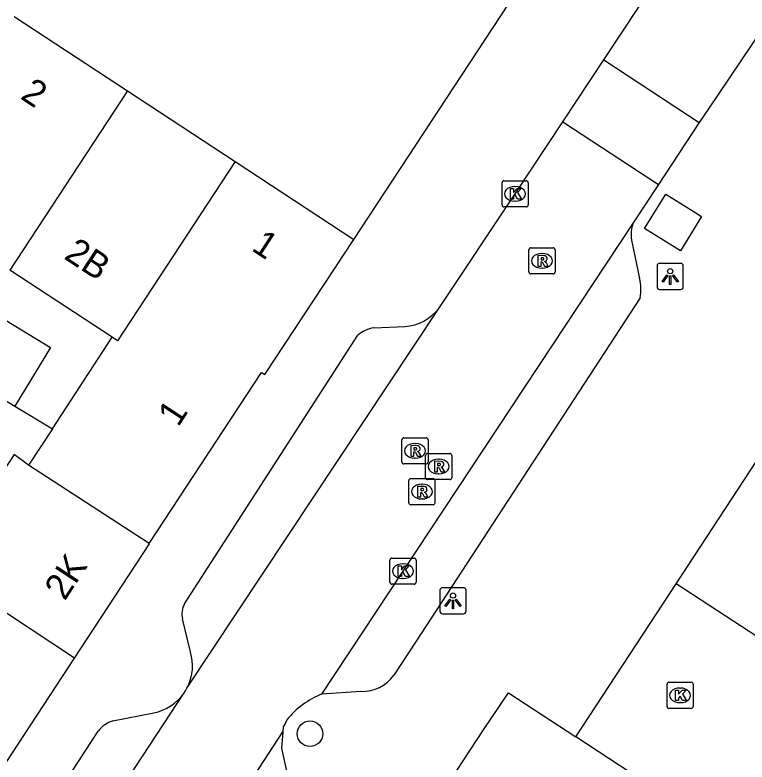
# Model space of a CAD drawing. Extents: x 159280 to 160375, y 384531 to 385872.
# Drawn here: x 159655.03 to 159683.03, y 385051.93 to 385080.51 of the extents above; entities that cross this region are included whole.
import ezdxf

# ---------------------------------------------------------------- set-up
doc = ezdxf.new("R2010")
doc.units = 0
for name, color, linetype in [('IMGEO_Boom', 7, 'Continuous'), ('IMGEO_Erf', 7, 'Continuous'), ('IMGEO_Hek', 7, 'Continuous'), ('IMGEO_Kolk', 7, 'Continuous'), ('IMGEO_Lichtpunt', 7, 'Continuous'), ('IMGEO_Pand', 7, 'Continuous'), ('IMGEO_Pand_nummerreeks', 7, 'Continuous'), ('IMGEO_Rijbaan_lokaal_open', 7, 'Continuous'), ('IMGEO_Rioolput', 7, 'Continuous'), ('IMGEO_Voetpad_gesloten', 7, 'Continuous'), ('IMGEO_Voetpad_open', 7, 'Continuous')]:
    doc.layers.add(name, color=color, linetype=linetype)

msp = doc.modelspace()

# ---------------------------------------------------------------- linework, layer by layer
at = {"layer": 'IMGEO_Boom'}
msp.add_circle((159666.317, 385053.01), 0.489, dxfattribs=at)
at = {"layer": 'IMGEO_Erf'}
msp.add_lwpolyline([(159655.036, 385065.544), (159656.465, 385064.679)], dxfattribs=at)
at = {"layer": 'IMGEO_Hek'}
for points in [[(159655.036, 385065.544), (159656.465, 385064.679)], [(159676.479, 385052.885), (159680.322, 385058.747)]]:
    msp.add_lwpolyline(points, dxfattribs=at)
at = {"layer": 'IMGEO_Kolk'}
for p, q in [((159673.661, 385073.238), (159673.661, 385074.09)), ((159673.736, 385074.164), (159674.588, 385074.164)), ((159674.662, 385074.09), (159674.662, 385073.238)), ((159674.149, 385073.944), (159674.174, 385073.944)), ((159674.588, 385073.164), (159673.736, 385073.164)), ((159674.172, 385073.384), (159674.147, 385073.384)), ((159669.449, 385059.729), (159670.301, 385059.729)), ((159669.374, 385058.803), (159669.374, 385059.655)), ((159669.862, 385059.509), (159669.887, 385059.509)), ((159670.375, 385059.655), (159670.375, 385058.803)), ((159669.885, 385058.949), (159669.86, 385058.949)), ((159670.301, 385058.729), (159669.449, 385058.729)), ((159679.971, 385054.053), (159679.971, 385054.905)), ((159680.046, 385054.979), (159680.898, 385054.979)), ((159680.972, 385054.905), (159680.972, 385054.053)), ((159680.459, 385054.759), (159680.484, 385054.759)), ((159680.482, 385054.199), (159680.457, 385054.199)), ((159680.898, 385053.979), (159680.046, 385053.979))]:
    msp.add_line(p, q, dxfattribs=at)
for points in [[(159673.661, 385073.238), (159673.661, 385074.09)], [(159673.736, 385074.164), (159674.588, 385074.164)], [(159674.662, 385074.09), (159674.662, 385073.238)], [(159673.982, 385073.864), (159674.105, 385073.864), (159674.105, 385073.713), (159674.235, 385073.864), (159674.399, 385073.864), (159674.253, 385073.713), (159674.406, 385073.464), (159674.254, 385073.464), (159674.169, 385073.628), (159674.105, 385073.561), (159674.105, 385073.464), (159673.982, 385073.464), (159673.982, 385073.864)], [(159674.588, 385073.164), (159673.736, 385073.164)], [(159669.449, 385059.729), (159670.301, 385059.729)], [(159669.374, 385058.803), (159669.374, 385059.655)], [(159670.375, 385059.655), (159670.375, 385058.803)], [(159669.695, 385059.429), (159669.818, 385059.429), (159669.818, 385059.278), (159669.948, 385059.429), (159670.112, 385059.429), (159669.966, 385059.278), (159670.119, 385059.029), (159669.967, 385059.029), (159669.882, 385059.193), (159669.818, 385059.126), (159669.818, 385059.029), (159669.695, 385059.029), (159669.695, 385059.429)], [(159670.301, 385058.729), (159669.449, 385058.729)], [(159679.971, 385054.053), (159679.971, 385054.905)], [(159680.046, 385054.979), (159680.898, 385054.979)], [(159680.972, 385054.905), (159680.972, 385054.053)], [(159680.292, 385054.679), (159680.415, 385054.679), (159680.415, 385054.528), (159680.545, 385054.679), (159680.709, 385054.679), (159680.563, 385054.528), (159680.716, 385054.279), (159680.564, 385054.279), (159680.479, 385054.443), (159680.415, 385054.376), (159680.415, 385054.279), (159680.292, 385054.279), (159680.292, 385054.679)], [(159680.898, 385053.979), (159680.046, 385053.979)]]:
    msp.add_lwpolyline(points, dxfattribs=at)
for centre, start, end in [((159673.738, 385074.088), 91.552, 178.448), ((159673.738, 385074.088), 91.552, 178.448), ((159674.586, 385074.088), 1.552, 88.448), ((159674.586, 385074.088), 1.552, 88.448), ((159673.738, 385073.24), 181.552, 268.448), ((159673.738, 385073.24), 181.552, 268.448), ((159674.586, 385073.24), 271.552, 358.448), ((159674.586, 385073.24), 271.552, 358.448), ((159669.451, 385059.653), 91.552, 178.448), ((159669.451, 385059.653), 91.552, 178.448), ((159670.299, 385059.653), 1.552, 88.448), ((159670.299, 385059.653), 1.552, 88.448), ((159669.451, 385058.805), 181.552, 268.448), ((159669.451, 385058.805), 181.552, 268.448), ((159670.299, 385058.805), 271.552, 358.448), ((159670.299, 385058.805), 271.552, 358.448), ((159680.048, 385054.903), 91.552, 178.448), ((159680.048, 385054.903), 91.552, 178.448), ((159680.896, 385054.903), 1.552, 88.448), ((159680.896, 385054.903), 1.552, 88.448), ((159680.048, 385054.055), 181.552, 268.448), ((159680.048, 385054.055), 181.552, 268.448), ((159680.896, 385054.055), 271.552, 358.448), ((159680.896, 385054.055), 271.552, 358.448)]:
    msp.add_arc(centre, 0.0765, start, end, dxfattribs=at)
for centre, major_axis, ratio, start_param, end_param in [((159674.148, 385073.664), (-0.387, 0.002), 0.722429, 4.712389, 7.853982), ((159674.173, 385073.664), (-0.39, 0.002), 0.717154, 1.570796, 4.712389), ((159669.861, 385059.229), (-0.387, 0.002), 0.722429, 4.712389, 7.853982), ((159669.886, 385059.229), (-0.39, 0.002), 0.717154, 1.570796, 4.712389), ((159680.458, 385054.479), (-0.387, 0.002), 0.722429, 4.712389, 7.853982), ((159680.483, 385054.479), (-0.39, 0.002), 0.717154, 1.570796, 4.712389)]:
    msp.add_ellipse(centre, major_axis=major_axis, ratio=ratio, start_param=start_param, end_param=end_param, dxfattribs=at)
at = {"layer": 'IMGEO_Lichtpunt'}
for p, q in [((159679.594, 385070.908), (159679.594, 385070.101)), ((159679.594, 385070.908), (159679.594, 385070.101)), ((159680.496, 385071.003), (159679.688, 385071.003)), ((159680.496, 385071.003), (159679.688, 385071.003)), ((159680.59, 385070.101), (159680.59, 385070.908)), ((159680.59, 385070.101), (159680.59, 385070.908)), ((159679.688, 385070.007), (159680.496, 385070.007)), ((159679.688, 385070.007), (159680.496, 385070.007)), ((159672.191, 385058.593), (159671.383, 385058.593)), ((159672.191, 385058.593), (159671.383, 385058.593)), ((159671.289, 385058.498), (159671.289, 385057.691)), ((159671.289, 385058.498), (159671.289, 385057.691)), ((159672.285, 385057.691), (159672.285, 385058.498)), ((159672.285, 385057.691), (159672.285, 385058.498)), ((159671.383, 385057.597), (159672.191, 385057.597)), ((159671.383, 385057.597), (159672.191, 385057.597))]:
    msp.add_line(p, q, dxfattribs=at)
for points in [[(159679.968, 385070.572), (159680.007, 385070.544), (159679.819, 385070.282), (159679.781, 385070.309), (159679.968, 385070.572)], [(159680.07, 385070.524), (159680.117, 385070.524), (159680.117, 385070.202), (159680.07, 385070.202), (159680.07, 385070.524)], [(159680.18, 385070.544), (159680.218, 385070.571), (159680.405, 385070.309), (159680.366, 385070.281), (159680.18, 385070.544)], [(159671.663, 385058.162), (159671.702, 385058.134), (159671.514, 385057.872), (159671.476, 385057.899), (159671.663, 385058.162)], [(159671.765, 385058.114), (159671.812, 385058.114), (159671.812, 385057.792), (159671.765, 385057.792), (159671.765, 385058.114)], [(159671.875, 385058.134), (159671.913, 385058.161), (159672.1, 385057.899), (159672.061, 385057.871), (159671.875, 385058.134)]]:
    msp.add_lwpolyline(points, dxfattribs=at)
for centre in [(159680.093, 385070.706), (159671.788, 385058.296)]:
    msp.add_circle(centre, 0.0994, dxfattribs=at)
for centre, start, end in [((159679.688, 385070.908), 90, 180), ((159679.688, 385070.908), 90, 180), ((159680.496, 385070.908), 0, 90), ((159680.496, 385070.908), 0, 90), ((159679.688, 385070.101), 180, 270), ((159679.688, 385070.101), 180, 270), ((159680.496, 385070.101), 270, 0), ((159680.496, 385070.101), 270, 360), ((159671.383, 385058.498), 90, 180), ((159671.383, 385058.498), 90, 180), ((159672.191, 385058.498), 0, 90), ((159672.191, 385058.498), 0, 90), ((159671.383, 385057.691), 180, 270), ((159671.383, 385057.691), 180, 270), ((159672.191, 385057.691), 270, 0), ((159672.191, 385057.691), 270, 360)]:
    msp.add_arc(centre, 0.0946, start, end, dxfattribs=at)
at = {"layer": 'IMGEO_Pand'}
for points in [[(159655.009, 385080.447), (159659.337, 385077.604)], [(159659.337, 385077.604), (159654.834, 385070.75)], [(159659.337, 385077.604), (159663.46, 385074.896)], [(159663.46, 385074.896), (159658.958, 385068.041), (159658.754, 385068.175)], [(159663.46, 385074.896), (159667.991, 385071.919)], [(159660.163, 385060.285), (159664.458, 385066.832), (159664.59, 385066.751), (159667.991, 385071.919)], [(159658.754, 385068.175), (159654.834, 385070.75)], [(159680.322, 385058.747), (159688.108, 385070.646)], [(159654.094, 385069.177), (159656.393, 385067.785), (159655.036, 385065.544)], [(159656.465, 385064.679), (159658.754, 385068.175)], [(159652.737, 385066.936), (159655.036, 385065.544)], [(159656.465, 385064.679), (159655.553, 385063.286)], [(159655.553, 385063.286), (159655.005, 385063.687), (159652.132, 385059.313)], [(159660.163, 385060.285), (159655.553, 385063.286)], [(159715.693, 385042.917), (159713.684, 385044.233), (159713.132, 385044.595), (159714.557, 385046.77), (159711.001, 385049.098), (159709.793, 385047.246), (159709.583, 385046.927), (159709.408, 385047.042), (159690.113, 385059.669), (159688.052, 385061.026), (159684.69, 385055.888), (159680.322, 385058.747)], [(159657.313, 385055.906), (159660.184, 385060.272), (159660.163, 385060.285)], [(159657.313, 385055.906), (159652.132, 385059.313)], [(159654.442, 385051.54), (159657.313, 385055.906)], [(159671.126, 385050.378), (159672.947, 385053.164), (159673.905, 385054.574), (159676.479, 385052.885)], [(159679.002, 385051.23), (159676.479, 385052.885)]]:
    msp.add_lwpolyline(points, dxfattribs=at)
at = {"layer": 'IMGEO_Rijbaan_lokaal_open'}
for points in [[(159677.551, 385078.787), (159686.281, 385091.986), (159696.772, 385107.91), (159696.824, 385107.99)], [(159683.61, 385079.966), (159681.555, 385076.918), (159681.207, 385076.392)], [(159675.984, 385076.419), (159677.551, 385078.787)], [(159677.551, 385078.787), (159681.207, 385076.392)], [(159671.239, 385069.281), (159674.162, 385073.664), (159675.984, 385076.419)], [(159675.984, 385076.419), (159679.644, 385074.024)], [(159681.207, 385076.392), (159679.644, 385074.024)], [(159679.644, 385074.024), (159678.672, 385072.552)], [(159678.672, 385072.552), (159666.763, 385054.52)], [(159661.61, 385054.75), (159671.239, 385069.281)], [(159676.479, 385052.885), (159680.322, 385058.747)], [(159652.518, 385040.886), (159661.5, 385054.568)], [(159665.432, 385053.539), (159665.364, 385053.403), (159665.287, 385053.272), (159665.274, 385053.079)], [(159659.919, 385044.859), (159665.274, 385053.079)]]:
    msp.add_lwpolyline(points, dxfattribs=at)
for centre, radius, start, end in [((159660.375, 385055.372), 1.382, 324.4403, 333.2625), ((159667.981, 385051.475), 3.28, 111.7916, 140.9918)]:
    msp.add_arc(centre, radius, start, end, dxfattribs=at)
at = {"layer": 'IMGEO_Rioolput'}
for p, q in [((159674.692, 385070.675), (159674.692, 385071.527)), ((159674.767, 385071.601), (159675.619, 385071.601)), ((159675.693, 385071.527), (159675.693, 385070.675)), ((159675.18, 385071.381), (159675.205, 385071.381)), ((159675.619, 385070.601), (159674.767, 385070.601)), ((159675.203, 385070.821), (159675.178, 385070.821)), ((159669.909, 385064.332), (159670.761, 385064.332)), ((159669.834, 385063.406), (159669.834, 385064.258)), ((159670.322, 385064.112), (159670.347, 385064.112)), ((159670.835, 385064.258), (159670.835, 385063.406)), ((159670.814, 385063.731), (159671.666, 385063.731)), ((159670.345, 385063.552), (159670.32, 385063.552)), ((159670.739, 385062.805), (159670.739, 385063.657)), ((159671.227, 385063.511), (159671.252, 385063.511)), ((159671.74, 385063.657), (159671.74, 385062.805)), ((159670.761, 385063.332), (159669.909, 385063.332)), ((159671.25, 385062.951), (159671.225, 385062.951)), ((159670.097, 385061.846), (159670.097, 385062.698)), ((159670.172, 385062.772), (159671.024, 385062.772)), ((159671.666, 385062.731), (159670.814, 385062.731)), ((159671.098, 385062.698), (159671.098, 385061.846)), ((159670.585, 385062.552), (159670.61, 385062.552)), ((159671.024, 385061.772), (159670.172, 385061.772)), ((159670.608, 385061.992), (159670.583, 385061.992))]:
    msp.add_line(p, q, dxfattribs=at)
for points in [[(159674.692, 385070.675), (159674.692, 385071.527)], [(159674.767, 385071.601), (159675.619, 385071.601)], [(159675.693, 385071.527), (159675.693, 385070.675)], [(159675.281, 385071.299), (159675.029, 385071.301), (159675.029, 385070.901)], [(159675.207, 385071.22), (159675.153, 385071.22), (159675.153, 385071.139)], [(159675.029, 385070.901), (159675.153, 385070.901), (159675.153, 385071.063), (159675.164, 385071.063)], [(159675.153, 385071.139), (159675.205, 385071.139)], [(159675.211, 385071.034), (159675.282, 385070.901), (159675.422, 385070.901), (159675.357, 385071.027)], [(159675.619, 385070.601), (159674.767, 385070.601)], [(159669.909, 385064.332), (159670.761, 385064.332)], [(159669.834, 385063.406), (159669.834, 385064.258)], [(159670.423, 385064.03), (159670.171, 385064.032), (159670.171, 385063.632)], [(159670.835, 385064.258), (159670.835, 385063.406)], [(159670.171, 385063.632), (159670.295, 385063.632), (159670.295, 385063.794), (159670.306, 385063.794)], [(159670.349, 385063.951), (159670.295, 385063.951), (159670.295, 385063.87)], [(159670.295, 385063.87), (159670.347, 385063.87)], [(159670.353, 385063.765), (159670.424, 385063.632), (159670.564, 385063.632), (159670.499, 385063.758)], [(159670.814, 385063.731), (159671.666, 385063.731)], [(159670.739, 385062.805), (159670.739, 385063.657)], [(159671.74, 385063.657), (159671.74, 385062.805)], [(159670.761, 385063.332), (159669.909, 385063.332)], [(159671.328, 385063.429), (159671.076, 385063.431), (159671.076, 385063.031)], [(159671.076, 385063.031), (159671.2, 385063.031), (159671.2, 385063.193), (159671.211, 385063.193)], [(159671.254, 385063.35), (159671.2, 385063.35), (159671.2, 385063.269)], [(159671.2, 385063.269), (159671.252, 385063.269)], [(159671.258, 385063.164), (159671.329, 385063.031), (159671.469, 385063.031), (159671.404, 385063.157)], [(159670.097, 385061.846), (159670.097, 385062.698)], [(159670.172, 385062.772), (159671.024, 385062.772)], [(159671.666, 385062.731), (159670.814, 385062.731)], [(159671.098, 385062.698), (159671.098, 385061.846)], [(159670.686, 385062.47), (159670.434, 385062.472), (159670.434, 385062.072)], [(159670.612, 385062.391), (159670.558, 385062.391), (159670.558, 385062.31)], [(159670.558, 385062.31), (159670.61, 385062.31)], [(159670.434, 385062.072), (159670.558, 385062.072), (159670.558, 385062.234), (159670.569, 385062.234)], [(159670.616, 385062.205), (159670.687, 385062.072), (159670.827, 385062.072), (159670.762, 385062.198)], [(159671.024, 385061.772), (159670.172, 385061.772)]]:
    msp.add_lwpolyline(points, dxfattribs=at)
for centre, radius, start, end in [((159674.769, 385071.525), 0.0765, 91.552, 178.448), ((159674.769, 385071.525), 0.0765, 91.552, 178.448), ((159675.617, 385071.525), 0.0765, 1.552, 88.448), ((159675.617, 385071.525), 0.0765, 1.552, 88.448), ((159675.213, 385071.124), 0.0964, 77.0061, 93.1865), ((159675.227, 385071.181), 0.0378, 276.6634, 79.6772), ((159675.28, 385071.189), 0.109, 350.3612, 89.416), ((159675.278, 385071.189), 0.112, 277.5842, 350.9817), ((159675.163, 385071.01), 0.0533, 26.0293, 88.6989), ((159675.189, 385071.328), 0.19, 274.7715, 282.9687), ((159675.262, 385070.974), 0.108, 29.5134, 73.7905), ((159674.769, 385070.677), 0.0765, 181.552, 268.448), ((159674.769, 385070.677), 0.0765, 181.552, 268.448), ((159675.617, 385070.677), 0.0765, 271.552, 358.448), ((159675.617, 385070.677), 0.0765, 271.552, 358.448), ((159669.911, 385064.256), 0.0765, 91.552, 178.448), ((159669.911, 385064.256), 0.0765, 91.552, 178.448), ((159670.759, 385064.256), 0.0765, 1.552, 88.448), ((159670.759, 385064.256), 0.0765, 1.552, 88.448), ((159670.422, 385063.92), 0.109, 350.3612, 89.416), ((159670.305, 385063.741), 0.0533, 26.0293, 88.6989), ((159670.331, 385064.059), 0.19, 274.7715, 282.9687), ((159670.355, 385063.855), 0.0964, 77.0061, 93.1865), ((159670.369, 385063.912), 0.0378, 276.6634, 79.6772), ((159670.42, 385063.92), 0.112, 277.5842, 350.9817), ((159670.404, 385063.705), 0.108, 29.5134, 73.7905), ((159670.816, 385063.655), 0.0765, 91.552, 178.448), ((159670.816, 385063.655), 0.0765, 91.552, 178.448), ((159671.664, 385063.655), 0.0765, 1.552, 88.448), ((159671.664, 385063.655), 0.0765, 1.552, 88.448), ((159669.911, 385063.408), 0.0765, 181.552, 268.448), ((159669.911, 385063.408), 0.0765, 181.552, 268.448), ((159670.759, 385063.408), 0.0765, 271.552, 358.448), ((159670.759, 385063.408), 0.0765, 271.552, 358.448), ((159671.21, 385063.14), 0.0533, 26.0293, 88.6989), ((159671.236, 385063.458), 0.19, 274.7715, 282.9687), ((159671.26, 385063.254), 0.0964, 77.0061, 93.1865), ((159671.274, 385063.311), 0.0378, 276.6634, 79.6772), ((159671.327, 385063.319), 0.109, 350.3612, 89.416), ((159671.325, 385063.319), 0.112, 277.5842, 350.9817), ((159671.309, 385063.104), 0.108, 29.5134, 73.7905), ((159670.174, 385062.696), 0.0765, 91.552, 178.448), ((159670.174, 385062.696), 0.0765, 91.552, 178.448), ((159670.816, 385062.807), 0.0765, 181.552, 268.448), ((159670.816, 385062.807), 0.0765, 181.552, 268.448), ((159671.022, 385062.696), 0.0765, 1.552, 88.448), ((159671.022, 385062.696), 0.0765, 1.552, 88.448), ((159671.664, 385062.807), 0.0765, 271.552, 358.448), ((159671.664, 385062.807), 0.0765, 271.552, 358.448), ((159670.594, 385062.499), 0.19, 274.7715, 282.9687), ((159670.618, 385062.295), 0.0964, 77.0061, 93.1865), ((159670.632, 385062.352), 0.0378, 276.6634, 79.6772), ((159670.685, 385062.36), 0.109, 350.3612, 89.416), ((159670.683, 385062.36), 0.112, 277.5842, 350.9817), ((159670.568, 385062.181), 0.0533, 26.0293, 88.6989), ((159670.667, 385062.145), 0.108, 29.5134, 73.7905), ((159670.174, 385061.848), 0.0765, 181.552, 268.448), ((159670.174, 385061.848), 0.0765, 181.552, 268.448), ((159671.022, 385061.848), 0.0765, 271.552, 358.448), ((159671.022, 385061.848), 0.0765, 271.552, 358.448)]:
    msp.add_arc(centre, radius, start, end, dxfattribs=at)
for centre, major_axis, ratio, start_param, end_param in [((159675.179, 385071.101), (-0.387, 0.002), 0.722429, 4.712389, 7.853982), ((159675.204, 385071.101), (-0.39, 0.002), 0.717154, 1.570796, 4.712389), ((159670.321, 385063.832), (-0.387, 0.002), 0.722429, 4.712389, 7.853982), ((159670.346, 385063.832), (-0.39, 0.002), 0.717154, 1.570796, 4.712389), ((159671.226, 385063.231), (-0.387, 0.002), 0.722429, 4.712389, 7.853982), ((159671.251, 385063.231), (-0.39, 0.002), 0.717154, 1.570796, 4.712389), ((159670.584, 385062.272), (-0.387, 0.002), 0.722429, 4.712389, 7.853982), ((159670.609, 385062.272), (-0.39, 0.002), 0.717154, 1.570796, 4.712389)]:
    msp.add_ellipse(centre, major_axis=major_axis, ratio=ratio, start_param=start_param, end_param=end_param, dxfattribs=at)
at = {"layer": 'IMGEO_Voetpad_gesloten'}
msp.add_lwpolyline([(159679.11, 385072.336), (159679.922, 385073.647), (159681.067, 385072.939), (159681.294, 385072.798), (159680.483, 385071.486), (159680.222, 385071.648), (159679.11, 385072.336)], dxfattribs=at)
at = {"layer": 'IMGEO_Voetpad_open'}
for points in [[(159667.991, 385071.919), (159696.929, 385115.976)], [(159678.61, 385071.892), (159678.923, 385070.431)], [(159678.941, 385069.686), (159670.38, 385056.55), (159669.529, 385055.245)], [(159668.759, 385068.537), (159669.951, 385068.594)], [(159661.521, 385057.984), (159668.145, 385068.26)], [(159661.75, 385056.137), (159661.44, 385057.401)], [(159661.61, 385054.75), (159661.627, 385054.782), (159661.644, 385054.815)], [(159668.277, 385054.625), (159666.763, 385054.52)], [(159658.772, 385053.5), (159660.34, 385053.804)], [(159652.726, 385044.655), (159658.22, 385053.113)], [(159665.274, 385053.079), (159665.234, 385052.455), (159665.446, 385051.466)]]:
    msp.add_lwpolyline(points, dxfattribs=at)
for centre, radius, start, end in [((159679.975, 385072.097), 1.381, 160.7412, 188.5256), ((159677.255, 385070.018), 1.718, 348.8595, 13.9086), ((159669.853, 385070.329), 1.737, 273.2347, 322.9148), ((159668.961, 385067.27), 1.283, 99.0688, 129.4953), ((159662.228, 385057.589), 0.81, 150.785, 193.3953), ((159659.983, 385055.613), 1.843, 334.3316, 16.4998), ((159668.302, 385056.149), 1.524, 269.0677, 323.6222), ((159659.979, 385055.614), 1.846, 281.27, 325.4695), ((159659.125, 385052.41), 1.146, 107.9309, 142.1367)]:
    msp.add_arc(centre, radius, start, end, dxfattribs=at)

# ---------------------------------------------------------------- texts
at = {"layer": 'IMGEO_Pand_nummerreeks'}
for s, rotation, p in [('2', 326.6997, (159655.203, 385077.328)), ('1', 326.694, (159664.038, 385071.525)), ('2B', 326.6997, (159656.869, 385071.208)), ('1', 56.7343, (159661.276, 385064.717)), ('2K', 56.6713, (159656.939, 385058.067))]:
    msp.add_text(s, height=1, rotation=rotation, dxfattribs=at).set_placement(p)

doc.saveas('drawing.dxf')
